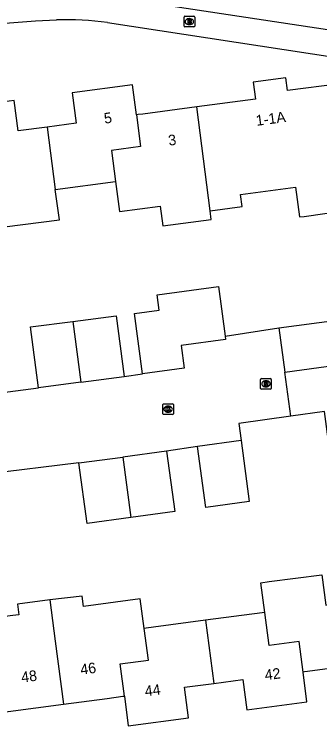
# Model space of a CAD drawing. Extents: x 158474 to 159560, y 388525 to 389605.
# Drawn here: x 159419.4 to 159448.1, y 389012 to 389079.1 of the extents above; entities that cross this region are included whole.
import ezdxf

# ---------------------------------------------------------------- set-up
doc = ezdxf.new("R2010")
doc.units = 0
for name, color, linetype in [('IMGEO_Brandkraan', 7, 'Continuous'), ('IMGEO_Fietspad_gesloten', 7, 'Continuous'), ('IMGEO_Kolk', 7, 'Continuous'), ('IMGEO_Pand', 7, 'Continuous'), ('IMGEO_Pand_nummerreeks', 7, 'Continuous'), ('IMGEO_Rijbaan_lokaal_open', 7, 'Continuous'), ('IMGEO_Rioolput', 7, 'Continuous'), ('IMGEO_Voetpad_open', 7, 'Continuous')]:
    doc.layers.add(name, color=color, linetype=linetype)

msp = doc.modelspace()

# ---------------------------------------------------------------- linework, layer by layer
at = {"layer": 'IMGEO_Brandkraan'}
for p, q in [((159435.351, 389077.948), (159435.351, 389078.8)), ((159435.426, 389078.874), (159436.278, 389078.874)), ((159435.839, 389078.654), (159435.864, 389078.654)), ((159436.352, 389078.8), (159436.352, 389077.948)), ((159436.278, 389077.874), (159435.426, 389077.874)), ((159435.862, 389078.094), (159435.837, 389078.094))]:
    msp.add_line(p, q, dxfattribs=at)
for points in [[(159435.351, 389077.948), (159435.351, 389078.8)], [(159435.426, 389078.874), (159436.278, 389078.874)], [(159435.699, 389078.574), (159435.699, 389078.174), (159435.912, 389078.174)], [(159435.93, 389078.574), (159435.699, 389078.574)], [(159435.878, 389078.493), (159435.824, 389078.493), (159435.824, 389078.417)], [(159435.824, 389078.417), (159435.877, 389078.417)], [(159435.886, 389078.341), (159435.824, 389078.341), (159435.824, 389078.26)], [(159436.352, 389078.8), (159436.352, 389077.948)], [(159436.278, 389077.874), (159435.426, 389077.874)], [(159435.824, 389078.26), (159435.886, 389078.26)]]:
    msp.add_lwpolyline(points, dxfattribs=at)
for centre, radius, start, end in [((159435.428, 389078.798), 0.0765, 91.55205, 178.44795), ((159435.428, 389078.798), 0.0765, 91.55205, 178.44795), ((159435.879, 389078.455), 0.0379, 267.82845, 90.93552), ((159435.887, 389078.3), 0.0404, 269.87594, 90.50774), ((159435.934, 389078.429), 0.145, 59.4692, 91.53667), ((159435.959, 389078.476), 0.0922, 285.51372, 58.15012), ((159435.964, 389078.284), 0.105, 301.31148, 78.98903), ((159436.276, 389078.798), 0.0765, 1.55205, 88.44795), ((159436.276, 389078.798), 0.0765, 1.55205, 88.44795), ((159435.428, 389077.95), 0.0765, 181.55205, 268.44795), ((159435.428, 389077.95), 0.0765, 181.55205, 268.44795), ((159435.918, 389078.425), 0.251, 268.66757, 293.53466), ((159436.276, 389077.95), 0.0765, 271.55205, 358.44795), ((159436.276, 389077.95), 0.0765, 271.55205, 358.44795)]:
    msp.add_arc(centre, radius, start, end, dxfattribs=at)
for centre, major_axis, ratio, start_param, end_param in [((159435.838, 389078.374), (-0.387, 0.002), 0.722429, 4.712389, 7.853982), ((159435.863, 389078.374), (-0.39, 0.002), 0.717154, 1.570796, 4.712389)]:
    msp.add_ellipse(centre, major_axis=major_axis, ratio=ratio, start_param=start_param, end_param=end_param, dxfattribs=at)
at = {"layer": 'IMGEO_Fietspad_gesloten'}
msp.add_lwpolyline([(159452.175, 389077.078), (159429.518, 389080.548)], dxfattribs=at)
at = {"layer": 'IMGEO_Kolk'}
for p, q in [((159433.346, 389041.431), (159433.346, 389042.283)), ((159433.421, 389042.357), (159434.273, 389042.357)), ((159433.834, 389042.137), (159433.859, 389042.137)), ((159434.347, 389042.283), (159434.347, 389041.431)), ((159433.857, 389041.577), (159433.832, 389041.577)), ((159434.273, 389041.357), (159433.421, 389041.357))]:
    msp.add_line(p, q, dxfattribs=at)
for points in [[(159433.346, 389041.431), (159433.346, 389042.283)], [(159433.421, 389042.357), (159434.273, 389042.357)], [(159434.347, 389042.283), (159434.347, 389041.431)], [(159433.667, 389042.057), (159433.79, 389042.057), (159433.79, 389041.906), (159433.92, 389042.057), (159434.084, 389042.057), (159433.938, 389041.906), (159434.091, 389041.657), (159433.939, 389041.657), (159433.854, 389041.821), (159433.79, 389041.754), (159433.79, 389041.657), (159433.667, 389041.657), (159433.667, 389042.057)], [(159434.273, 389041.357), (159433.421, 389041.357)]]:
    msp.add_lwpolyline(points, dxfattribs=at)
for centre, start, end in [((159433.423, 389042.281), 91.55205, 178.44795), ((159433.423, 389042.281), 91.55205, 178.44795), ((159434.271, 389042.281), 1.55205, 88.44795), ((159434.271, 389042.281), 1.55205, 88.44795), ((159433.423, 389041.433), 181.55205, 268.44795), ((159433.423, 389041.433), 181.55205, 268.44795), ((159434.271, 389041.433), 271.55205, 358.44795), ((159434.271, 389041.433), 271.55205, 358.44795)]:
    msp.add_arc(centre, 0.0765, start, end, dxfattribs=at)
for centre, major_axis, ratio, start_param, end_param in [((159433.833, 389041.857), (-0.387, 0.002), 0.722429, 4.712389, 7.853982), ((159433.858, 389041.857), (-0.39, 0.002), 0.717154, 1.570796, 4.712389)]:
    msp.add_ellipse(centre, major_axis=major_axis, ratio=ratio, start_param=start_param, end_param=end_param, dxfattribs=at)
at = {"layer": 'IMGEO_Pand'}
for points in [[(159450.032, 389072.5), (159445.095, 389071.882), (159444.937, 389073.077), (159441.853, 389072.677), (159442.064, 389071.052), (159436.54, 389070.327)], [(159430.866, 389069.583), (159430.496, 389072.403), (159424.802, 389071.656), (159425.177, 389068.793), (159422.45, 389068.435)], [(159422.45, 389068.435), (159419.725, 389068.078), (159419.35, 389070.936), (159413.659, 389070.19), (159414.029, 389067.347)], [(159436.54, 389070.327), (159431.47, 389069.663), (159431.016, 389069.603), (159430.866, 389069.583)], [(159437.809, 389060.555), (159436.54, 389070.327)], [(159430.866, 389069.583), (159431.259, 389066.589), (159428.515, 389066.227), (159428.903, 389063.291)], [(159422.45, 389068.435), (159423.228, 389062.546)], [(159423.228, 389062.546), (159428.903, 389063.291)], [(159428.903, 389063.291), (159429.276, 389060.469), (159433.115, 389060.972), (159433.356, 389059.138), (159437.917, 389059.736), (159437.809, 389060.555)], [(159417.971, 389058.964), (159418.086, 389058.979), (159418.431, 389059.024), (159423.615, 389059.705), (159423.228, 389062.546)], [(159437.809, 389060.555), (159440.831, 389060.965), (159440.68, 389062.074), (159445.852, 389062.777), (159446.234, 389059.962), (159446.66, 389060.02), (159448.61, 389060.285), (159451.614, 389060.693)], [(159431.453, 389045.175), (159430.685, 389050.86), (159433.019, 389051.175), (159432.824, 389052.622), (159438.584, 389053.398), (159439.211, 389048.745)], [(159444.264, 389049.509), (159449.753, 389050.254), (159449.447, 389052.503), (159452.667, 389052.94)], [(159421.643, 389043.879), (159420.894, 389049.601), (159424.869, 389050.122)], [(159424.869, 389050.122), (159428.973, 389050.659), (159429.722, 389044.937)], [(159424.869, 389050.122), (159425.625, 389044.4)], [(159444.264, 389049.509), (159444.829, 389045.352)], [(159439.211, 389048.745), (159439.255, 389048.42), (159435.085, 389047.858), (159435.375, 389045.705), (159431.453, 389045.175)], [(159444.829, 389045.352), (159453.539, 389046.535)], [(159425.625, 389044.4), (159429.722, 389044.937)], [(159445.394, 389041.194), (159444.829, 389045.352)], [(159425.625, 389044.4), (159421.643, 389043.879)], [(159454.566, 389038.848), (159449.049, 389038.098), (159448.569, 389041.626), (159445.394, 389041.194)], [(159440.719, 389038.896), (159441.498, 389033.157), (159437.388, 389032.599), (159436.609, 389038.338)], [(159440.719, 389038.896), (159436.609, 389038.338)], [(159433.697, 389037.907), (159429.572, 389037.345)], [(159433.697, 389037.907), (159434.472, 389032.22), (159430.345, 389031.658)], [(159425.448, 389036.784), (159429.572, 389037.345)], [(159430.345, 389031.658), (159426.222, 389031.097), (159425.448, 389036.784)], [(159429.572, 389037.345), (159430.345, 389031.658)], [(159442.947, 389022.697), (159442.572, 389025.5), (159443.38, 389025.607), (159448.337, 389026.26), (159448.716, 389023.378), (159451.552, 389023.751), (159452.33, 389017.846), (159446.985, 389017.142), (159446.703, 389017.105), (159446.556, 389017.086)], [(159431.598, 389021.203), (159431.227, 389023.974), (159425.879, 389023.271), (159425.751, 389024.244), (159422.713, 389023.885)], [(159422.713, 389023.885), (159419.662, 389023.483), (159419.793, 389022.487), (159419.233, 389022.413), (159414.424, 389021.78)], [(159422.713, 389023.885), (159423.225, 389020.003), (159424.008, 389014.07)], [(159442.947, 389022.697), (159442.72, 389022.667), (159437.358, 389021.961)], [(159446.556, 389017.086), (159446.181, 389019.967), (159443.363, 389019.591), (159442.947, 389022.697)], [(159437.358, 389021.961), (159432.467, 389021.317), (159431.777, 389021.226), (159431.598, 389021.203)], [(159437.358, 389021.961), (159438.145, 389016.012)], [(159429.729, 389014.823), (159429.334, 389017.855), (159431.999, 389018.212), (159431.598, 389021.203)], [(159438.145, 389016.012), (159440.887, 389016.373), (159441.261, 389013.532), (159446.921, 389014.278), (159446.556, 389017.086)], [(159429.729, 389014.823), (159430.094, 389012.026), (159435.784, 389012.776), (159435.406, 389015.652), (159438.145, 389016.012)], [(159424.008, 389014.07), (159428.111, 389014.61), (159429.579, 389014.803), (159429.729, 389014.823)], [(159418.286, 389013.316), (159418.437, 389013.336), (159418.774, 389013.38), (159424.008, 389014.07)]]:
    msp.add_lwpolyline(points, dxfattribs=at)
at = {"layer": 'IMGEO_Rijbaan_lokaal_open'}
for points in [[(159439.211, 389048.745), (159444.264, 389049.509)], [(159429.722, 389044.937), (159431.453, 389045.175)], [(159415.596, 389043.069), (159421.643, 389043.879)], [(159445.394, 389041.194), (159440.498, 389040.496), (159440.719, 389038.896)], [(159436.609, 389038.338), (159433.697, 389037.907)], [(159425.448, 389036.784), (159416.701, 389035.72)]]:
    msp.add_lwpolyline(points, dxfattribs=at)
at = {"layer": 'IMGEO_Rioolput'}
for p, q in [((159442.564, 389043.814), (159442.564, 389044.666)), ((159442.639, 389044.74), (159443.491, 389044.74)), ((159443.052, 389044.52), (159443.077, 389044.52)), ((159443.565, 389044.666), (159443.565, 389043.814)), ((159443.491, 389043.74), (159442.639, 389043.74)), ((159443.075, 389043.96), (159443.05, 389043.96))]:
    msp.add_line(p, q, dxfattribs=at)
for points in [[(159442.564, 389043.814), (159442.564, 389044.666)], [(159442.639, 389044.74), (159443.491, 389044.74)], [(159443.153, 389044.438), (159442.901, 389044.44), (159442.901, 389044.04)], [(159442.901, 389044.04), (159443.025, 389044.04), (159443.025, 389044.202), (159443.036, 389044.202)], [(159443.079, 389044.359), (159443.025, 389044.359), (159443.025, 389044.278)], [(159443.025, 389044.278), (159443.077, 389044.278)], [(159443.083, 389044.173), (159443.154, 389044.04), (159443.294, 389044.04), (159443.229, 389044.166)], [(159443.565, 389044.666), (159443.565, 389043.814)], [(159443.491, 389043.74), (159442.639, 389043.74)]]:
    msp.add_lwpolyline(points, dxfattribs=at)
for centre, radius, start, end in [((159442.641, 389044.664), 0.0765, 91.55205, 178.44795), ((159442.641, 389044.664), 0.0765, 91.55205, 178.44795), ((159443.035, 389044.149), 0.0533, 26.02933, 88.69889), ((159443.061, 389044.467), 0.19, 274.7715, 282.96867), ((159443.085, 389044.263), 0.0964, 77.00612, 93.18647), ((159443.099, 389044.32), 0.0378, 276.66336, 79.67722), ((159443.152, 389044.328), 0.109, 350.36119, 89.41601), ((159443.15, 389044.328), 0.112, 277.58423, 350.98172), ((159443.134, 389044.113), 0.108, 29.51342, 73.79051), ((159443.489, 389044.664), 0.0765, 1.55205, 88.44795), ((159443.489, 389044.664), 0.0765, 1.55205, 88.44795), ((159442.641, 389043.816), 0.0765, 181.55205, 268.44795), ((159442.641, 389043.816), 0.0765, 181.55205, 268.44795), ((159443.489, 389043.816), 0.0765, 271.55205, 358.44795), ((159443.489, 389043.816), 0.0765, 271.55205, 358.44795)]:
    msp.add_arc(centre, radius, start, end, dxfattribs=at)
for centre, major_axis, ratio, start_param, end_param in [((159443.051, 389044.24), (-0.387, 0.002), 0.722429, 4.712389, 7.853982), ((159443.076, 389044.24), (-0.39, 0.002), 0.717154, 1.570796, 4.712389)]:
    msp.add_ellipse(centre, major_axis=major_axis, ratio=ratio, start_param=start_param, end_param=end_param, dxfattribs=at)
at = {"layer": 'IMGEO_Voetpad_open'}
for points in [[(159377.006, 389074), (159389.35, 389075.628), (159396.908, 389076.453), (159413.128, 389077.801), (159421.377, 389078.441), (159423.333, 389078.537)], [(159428.139, 389078.28), (159449.694, 389074.98)]]:
    msp.add_lwpolyline(points, dxfattribs=at)
msp.add_arc((159424.262, 389050.838), 27.715, 81.95785, 91.92022, dxfattribs=at)

# ---------------------------------------------------------------- texts
at = {"layer": 'IMGEO_Pand_nummerreeks'}
for s, rotation, p in [('5', 7.4771, (159427.878, 389068.751)), ('1-1A', 7.4771, (159442.179, 389068.546)), ('3', 7.47137, (159433.932, 389066.677)), ('46', 7.49429, (159425.646, 389016.827)), ('48', 7.50575, (159420.078, 389016.093)), ('42', 7.51148, (159443.016, 389016.304)), ('44', 7.50575, (159431.718, 389014.781))]:
    msp.add_text(s, height=1, rotation=rotation, dxfattribs=at).set_placement(p)

doc.saveas('drawing.dxf')
